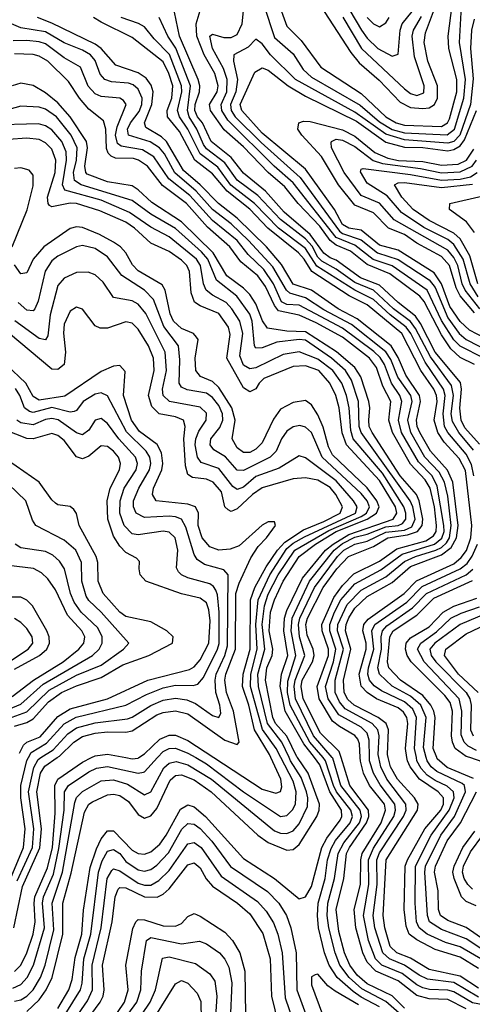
# Model space of a CAD drawing. Header units: inches. Extents: x 501365 to 657855, y 482276 to 547543.
# Tile 842 of 957: x 632326 to 633790, y 489203 to 492383. Entities that reach past the tile are written whole.
import ezdxf

# ---------------------------------------------------------------- set-up
doc = ezdxf.new("R2010")
doc.units = ezdxf.units.IN
doc.header["$MEASUREMENT"] = 0
doc.layers.add('A6438', color=7, linetype='Continuous')
doc.layers.add('A6439', color=7, linetype='Continuous')

msp = doc.modelspace()

# ---------------------------------------------------------------- linework, layer by layer
at = {"layer": 'A6438', "color": 5}
for points, elevation in [([(632270, 489544.4), (632339.1, 489710), (632343.9, 489770), (632330.4, 489870), (632330, 489910), (632350, 489990.6), (632354.7, 490000)], 3960), ([(632304, 489256), (632330, 489267.7), (632350.4, 489289.6), (632371.5, 489330), (632406.5, 489450), (632400.2, 489530), (632403.6, 489550), (632436.1, 489623.9), (632453.5, 489706.5), (632470.3, 489830), (632471.5, 489890), (632483.9, 489910), (632550, 489953.8), (632574.4, 489965.6), (632610, 489971.9), (632710, 489949.5), (632727.1, 489952.9), (632730, 489953.9), (632771.7, 490000)], 3860), ([(632308.1, 489450), (632335.9, 489584.1), (632391.7, 489708.3), (632396.5, 489770), (632382.1, 489890), (632394.1, 489950), (632407.5, 489972.5), (632448, 490000)], 3920), ([(632310, 489213.3), (632330, 489218), (632350, 489229.3), (632370, 489249.8), (632393.3, 489290), (632409.2, 489330), (632436.6, 489443.4), (632431.2, 489530), (632465.3, 489630), (632505.2, 489854.8), (632510, 489870.8), (632529.5, 489890.5), (632590, 489925.2), (632630, 489928.3), (632674.5, 489914.5), (632730, 489879.6), (632750, 489889.1), (632792.7, 489967.3), (632810, 489982.7), (632832, 489988), (632870, 489977.2), (632946.4, 489930), (633150, 489763.8), (633170, 489756), (633190, 489754.8), (633210, 489763.9), (633230, 489786.1), (633257.3, 489842.7), (633258.2, 489870), (633253.5, 489890), (633236.3, 489936.3), (633202, 489990), (633197.4, 490000)], 3840), ([(632310, 489309), (632329.7, 489330.3), (632350, 489370.1), (632369.7, 489430.3), (632376.6, 489470), (632373, 489530), (632375.8, 489550), (632416, 489644), (632432.7, 489710), (632441, 489821), (632439.6, 489910), (632450, 489930.2), (632530, 489985.6), (632558.7, 490000)], 3880), ([(632318, 489602), (632368, 489710), (632372.1, 489770), (632355.3, 489890), (632372.2, 489967.8), (632386.1, 489993.9), (632395.4, 490000)], 3940), ([(632350, 489179.8), (632390, 489217.6), (632412.1, 489250), (632431.4, 489290), (632466.2, 489430), (632466.5, 489530), (632493.1, 489626.9), (632536, 489824), (632550, 489849.7), (632562.2, 489857.8), (632610, 489880.1), (632630, 489882.1), (632650, 489877.4), (632677.9, 489857.9), (632710, 489816.1), (632730, 489805.1), (632750, 489812.3), (632770, 489835.5), (632812.4, 489927.6), (632830, 489942.6), (632850, 489944.8), (632890, 489928.4), (632945.7, 489890), (633096.7, 489750), (633130, 489725.8), (633190, 489701.7), (633210, 489703.3), (633230, 489719), (633286.6, 489810), (633295, 489830), (633295.6, 489850), (633259.1, 489950), (633224.9, 490000)], 3820), ([(632449.6, 489190), (632485.6, 489250), (632496.2, 489283.8), (632505.5, 489354.5), (632527.2, 489430), (632532.6, 489507.4), (632554.7, 489645.3), (632574.3, 489705.7), (632590, 489737.9), (632610, 489763.8), (632630, 489763.6), (632690, 489700.7), (632710, 489690.1), (632730, 489688.4), (632750, 489695.3), (632779.3, 489720.7), (632800.2, 489750), (632846.1, 489833.9), (632870, 489847.1), (632890, 489841.3), (632927, 489810), (633050, 489674.2), (633149.9, 489609.9), (633230, 489544), (633250, 489550.6), (633270, 489583.4), (633303.2, 489710), (633319.8, 489740.2), (633362, 489798), (633368.1, 489810), (633366.6, 489830), (633329.2, 489890), (633296.9, 489976.9), (633279.3, 490000)], 3780), ([(632669.4, 490000), (632690, 489996.1), (632710, 489998.5), (632712.1, 490000)], 3880), ([(632895.5, 490000), (632930, 489979.8), (633050, 489889.4), (633170, 489810.4), (633190, 489813.3), (633208.9, 489831.1), (633218.2, 489850), (633220.1, 489890), (633210, 489923.8), (633171, 490000)], 3860), ([(632954, 490000), (633110, 489898), (633154.4, 489885.6), (633169.5, 489890.5), (633174, 489906), (633170.5, 489930), (633138.8, 490000)], 3880), ([(633490, 489195.7), (633430, 489226.4), (633404.8, 489244.8), (633352.8, 489290), (633326.9, 489330), (633312.1, 489370), (633292.4, 489450), (633288.7, 489490), (633291.4, 489530), (633314, 489610), (633321.8, 489670), (633333.4, 489706.6), (633347.9, 489732.1), (633394.5, 489790), (633402, 489810), (633397.3, 489830), (633351, 489890), (633341.1, 489910), (633315.5, 489990), (633307, 490000)], 3760), ([(633570, 489159.5), (633510, 489212.6), (633432.9, 489252.9), (633391.3, 489290), (633361.2, 489330), (633346, 489370), (633325.6, 489450), (633320.3, 489490), (633322.7, 489530), (633344.5, 489610), (633355.9, 489690), (633374.6, 489725.4), (633424.5, 489790), (633431.4, 489810), (633426.6, 489830), (633365.1, 489910), (633338.4, 489998.4), (633337, 490000)], 3740), ([(633570, 489190.7), (633530, 489230.8), (633449.3, 489269.3), (633417.9, 489297.9), (633393.5, 489330), (633376.6, 489370), (633358.3, 489438.3), (633349.7, 489510), (633374.3, 489610), (633382.9, 489690), (633392.2, 489710), (633447.9, 489790), (633455.3, 489810), (633454.1, 489830), (633394.2, 489910), (633365.8, 490000)], 3720), ([(633770, 489189.2), (633710, 489218.5), (633650, 489220.6), (633610, 489231.8), (633550, 489279.7), (633477.9, 489310), (633450, 489339.2), (633435.9, 489370), (633413.4, 489450), (633407.9, 489510), (633428.5, 489590), (633429, 489670), (633434.1, 489690), (633494.8, 489790), (633509.5, 489830), (633505.6, 489850), (633457.8, 489910), (633438.2, 489950), (633428.2, 489988.2), (633427.5, 490000)], 3680), ([(633910, 489185.2), (633790, 489207.8), (633730, 489243.7), (633710, 489249.5), (633651.6, 489251.6), (633630, 489257), (633610, 489266.1), (633562.5, 489302.5), (633497.3, 489330), (633476.3, 489350), (633453.9, 489410), (633437.7, 489490), (633455.4, 489590), (633454.1, 489670), (633470, 489708.1), (633535.5, 489810), (633541.6, 489830), (633539, 489850), (633491.8, 489911.8), (633470.1, 489950.1), (633457.8, 489990), (633457.6, 490000)], 3660), ([(633810, 489226.7), (633730, 489273.7), (633644.8, 489284.8), (633617.7, 489297.7), (633570.3, 489330.3), (633521.6, 489350), (633499.9, 489370), (633474.2, 489450), (633469.2, 489490), (633482.1, 489590), (633481.2, 489670), (633490, 489692.8), (633567.4, 489810), (633575.8, 489830), (633574.6, 489850), (633513.4, 489930), (633493.7, 489970), (633487.3, 490000)], 3640), ([(633810, 489255.8), (633750, 489294.6), (633650, 489316.3), (633590, 489352.6), (633545.3, 489370), (633524.1, 489390), (633506.4, 489450), (633501.6, 489490), (633511.5, 489670), (633612.4, 489830), (633614.8, 489850), (633602.6, 489870), (633548.2, 489930), (633525.4, 489970), (633518.1, 490000)], 3620), ([(633810, 489318.7), (633750, 489355.3), (633670, 489380), (633610, 489411.1), (633585.6, 489430), (633575.8, 489455.8), (633569.8, 489509.8), (633573, 489650), (633580, 489670), (633636.2, 489770), (633687.6, 489830), (633696.8, 489850), (633696.8, 489870), (633679.2, 489890), (633618.8, 489930), (633588.3, 489970), (633579.9, 489990), (633578.3, 490000)], 3580), ([(633830, 489342.8), (633750, 489388.9), (633703, 489403), (633643.6, 489430), (633617.4, 489450), (633609.2, 489470), (633604.7, 489530), (633606.2, 489650), (633656.2, 489750), (633715.2, 489830), (633730.7, 489870), (633729.1, 489889.1), (633708.3, 489908.3), (633670, 489925.9), (633643.8, 489943.8), (633624.7, 489964.7), (633610.8, 489990), (633608.8, 490000)], 3560), ([(633830, 489374.8), (633770, 489415.1), (633690, 489445.4), (633651, 489470), (633644.8, 489490), (633636, 489630), (633638.7, 489650), (633687.6, 489750), (633731.9, 489810), (633768.1, 489890), (633763.9, 489910), (633756.3, 489916.3), (633675, 489955), (633657.1, 489970), (633643.2, 489990), (633640.6, 490000)], 3540), ([(633793, 489933), (633708.7, 489968.7), (633676.1, 489996.1), (633674.6, 490000)], 3520), ([(633867.8, 489970), (633781.9, 490000)], 3480), ([(633830, 489409.8), (633770, 489451.9), (633710, 489473.7), (633686.3, 489490), (633680.4, 489510), (633679.1, 489570), (633667.1, 489630), (633670.9, 489650), (633708.3, 489731.7), (633751.6, 489790), (633803.5, 489890)], 3520), ([(632473.3, 489170), (632522.7, 489250), (632528.2, 489271.8), (632533.5, 489350), (632556.7, 489430), (632581.4, 489630), (632593.2, 489666.8), (632610, 489698.1), (632630, 489703.6), (632650, 489690.3), (632670, 489664.7), (632710, 489637.5), (632730, 489633.5), (632750, 489638.9), (632770, 489652.7), (632807.2, 489692.8), (632850.5, 489769.5), (632870, 489787.4), (632890, 489785.6), (632910, 489771.2), (632947.2, 489730), (633008.3, 489648.3), (633127.9, 489567.9), (633164.3, 489530), (633188.9, 489490), (633203.1, 489450), (633220.5, 489370), (633222.5, 489250), (633259.4, 489150)], 3760), ([(633801.7, 489521.7), (633770, 489535.9), (633754.4, 489550), (633731.2, 489610), (633727.1, 489630), (633730.7, 489650), (633759.1, 489710), (633797.5, 489762.5)], 3480), ([(632505, 489155), (632545.5, 489214.5), (632561.5, 489250), (632561.3, 489330), (632590.3, 489450), (632609.2, 489610), (632624.1, 489635.9), (632630, 489640.9), (632650, 489634.9), (632710, 489594.6), (632730, 489588.1), (632750, 489588.7), (632776.6, 489603.4), (632810, 489635.4), (632870, 489722.2), (632890, 489726.5), (632912.8, 489710), (632977.5, 489617.5), (633095.2, 489535.2), (633123.7, 489503.7), (633146.8, 489466.8), (633161.3, 489430), (633175.2, 489370), (633184.6, 489224.6), (633237.2, 489070)], 3740), ([(633790, 489575.5), (633774.7, 489590), (633762.8, 489610), (633757.9, 489630), (633760.8, 489650), (633783.8, 489696.2), (633823.1, 489750)], 3460), ([(632530, 489132.8), (632586.3, 489210), (632595.9, 489230), (632600.1, 489250), (632594.3, 489330), (632625.1, 489470), (632635.4, 489550), (632644.6, 489575.4), (632650, 489580.9), (632670, 489579.2), (632730, 489550.6), (632770.5, 489549.5), (632790, 489558.7), (632810, 489575.9), (632870, 489653.5), (632890, 489660.6), (632910, 489644.5), (632929.1, 489609.1), (632950, 489585.1), (633031.1, 489530), (633070, 489495.1), (633112.1, 489432.1), (633136.1, 489350), (633141, 489230), (633161.7, 489141.7)], 3720), ([(632642.9, 489177.1), (632665.8, 489210), (632676.8, 489250), (632669.8, 489330.2), (632691.9, 489448.1), (632701.7, 489470), (632710, 489477.4), (632730, 489476.6), (632790, 489457.3), (632830, 489455.8), (632850, 489464.6), (632870, 489487.3), (632890, 489496.3), (632910, 489487.9), (632990, 489436.6), (633014.4, 489410), (633037.8, 489370), (633054, 489310), (633056.7, 489170)], 3680), ([(632675.9, 489170), (632705.2, 489210), (632718.1, 489250), (632720.8, 489310), (632735.9, 489410), (632750, 489419.1), (632850, 489399.1), (632907.5, 489407.5), (632930, 489398.5), (632971.9, 489370), (632990, 489349.6), (633003.1, 489323.1), (633012.6, 489272.6), (633006.5, 489150)], 3660), ([(632721.4, 489170), (632748.6, 489210), (632765, 489250), (632788, 489352), (632810, 489357.2), (632894.9, 489334.9), (632941.5, 489301.5), (632957.6, 489277.6), (632963.8, 489230), (632957.6, 489130)], 3640), ([(632761, 489159), (632830, 489269.4), (632850, 489280.1), (632870, 489271.7), (632899.8, 489239.8), (632912.5, 489212.5), (632914.3, 489094.3)], 3620), ([(633421.7, 489201.7), (633345.9, 489245.9), (633322.9, 489262.9), (633290, 489301.2), (633281.2, 489298.8), (633270, 489292.3), (633270, 489266.7), (633305.6, 489170)], 3780)]:
    msp.add_lwpolyline(points, dxfattribs=dict(at, elevation=elevation))
at = {"layer": 'A6439', "color": 5}
for points, elevation in [([(633158.9, 492450), (633190, 492362.2), (633236, 492316), (633300.1, 492230), (633430, 492145), (633510, 492070.2), (633543.8, 492050), (633570, 492042.5), (633690, 492038.1), (633709.7, 492050.3), (633716.4, 492063.6), (633739.4, 492150), (633739.2, 492190), (633713.2, 492290), (633711.6, 492330), (633732.4, 492490)], 3480), ([(633116.1, 492430), (633150, 492326.4), (633210, 492273.4), (633242.6, 492222.6), (633270, 492197.9), (633426.9, 492106.9), (633490, 492053), (633530, 492029.2), (633570, 492017.8), (633708.6, 492011.4), (633732.1, 492030), (633762, 492130), (633767.3, 492190), (633748.1, 492310), (633754.4, 492425.6)], 3460), ([(633812.5, 491012.5), (633765.7, 491065.7), (633753.1, 491090), (633748.8, 491128.8), (633754.9, 491190), (633751.4, 491211.4), (633669.8, 491309.8), (633622.2, 491402.2), (633605.6, 491425.6), (633550, 491469.5), (633490, 491526.5), (633428.4, 491550), (633350, 491606.9), (633330, 491614.4), (633310, 491629.3), (633265.6, 491690), (633181.9, 491761.9), (633120.6, 491830), (633050, 491888), (633010, 491938.3), (632946, 491990), (632917.7, 492050), (632901.2, 492070), (632893, 492090), (632893.5, 492110), (632907.3, 492150), (632908.5, 492170), (632903.7, 492190), (632843.2, 492330), (632827.4, 492407.4)], 3520), ([(633796.3, 491270), (633750, 491292.6), (633719.9, 491319.9), (633690, 491366), (633633.6, 491473.6), (633619.8, 491490), (633522.9, 491562.9), (633450, 491592.7), (633395.5, 491635.5), (633350, 491655.5), (633330.1, 491670), (633296.3, 491716.3), (633226.7, 491790), (633184, 491844), (633129.8, 491890), (633050, 491972.5), (632987.9, 492027.9), (632943.5, 492090), (632940.2, 492110), (632964.6, 492150), (632968.1, 492170), (632957.7, 492210), (632922.6, 492270), (632899.1, 492330), (632897.5, 492370), (632910, 492412.7)], 3480), ([(633826.8, 491290), (633750, 491328.7), (633730, 491349.3), (633690, 491412), (633643.4, 491510), (633530, 491588.6), (633469, 491609), (633410, 491655.6), (633350, 491680), (633210, 491857), (633149.2, 491910), (632999, 492059), (632980.1, 492090), (632978.1, 492110), (632995.6, 492150), (632997.1, 492190), (632985.3, 492225.3), (632949.7, 492290), (632941.5, 492330), (632950, 492336.9), (632986.2, 492326.3), (633010, 492325.8), (633030, 492335.2), (633045.5, 492370), (633050, 492411.8)], 3460), ([(633311.2, 492410), (633397.1, 492277.1), (633424.3, 492244.3), (633488.3, 492188.3), (633556.6, 492116.6), (633590, 492100.1), (633630, 492096.2), (633650, 492099.2), (633667.4, 492110), (633677.4, 492130), (633677.4, 492170), (633645.8, 492250), (633634.2, 492310), (633638.8, 492341.2), (633664.2, 492410)], 3520), ([(633393.6, 492413.6), (633430.9, 492350), (633450, 492324), (633484.2, 492290), (633530, 492265.3), (633550, 492272.4), (633556.5, 492350), (633563, 492370), (633595.1, 492410)], 3560), ([(633487.3, 490000), (633485.2, 490010), (633489, 490070), (633484.4, 490090), (633466.4, 490110), (633378.1, 490158.1), (633360, 490180), (633345.8, 490210), (633346.8, 490250), (633372.7, 490350), (633353.8, 490410), (633355.3, 490430), (633385.1, 490494.9), (633430, 490540.9), (633510, 490584.4), (633570, 490633.9), (633605.7, 490650), (633672, 490670), (633690, 490678.6), (633706.4, 490693.6), (633716.3, 490710), (633721.4, 490750), (633710, 490845), (633699.9, 490890), (633682.2, 490922.2), (633636.5, 490970), (633590.4, 491050), (633580.8, 491090), (633595.1, 491150), (633590.4, 491170), (633549.1, 491229.1), (633525.9, 491286), (633510, 491310.7), (633399.2, 491399.2), (633310, 491446.7), (633250, 491485.2), (633200, 491500), (633189.4, 491509.4), (633144.8, 491584.8), (633066.2, 491670), (633010, 491723.6), (632950, 491770.3), (632897.3, 491830), (632828.5, 491888.5), (632795, 491950), (632778.2, 491970), (632748.7, 491988.7), (632678.4, 492010), (632674.6, 492030), (632684.2, 492050), (632712.6, 492087.4), (632721, 492110), (632722.4, 492130), (632710, 492159.1), (632693.1, 492173.1), (632678.5, 492178.5), (632623.1, 492183.1), (632601.9, 492190), (632587.2, 492207.2), (632570, 492252), (632554.9, 492270), (632530, 492285.5), (632470, 492308.6), (632410, 492344.7), (632330, 492357.2), (632300.4, 492370)], 3640), ([(633518.1, 490000), (633515.6, 490010), (633518.2, 490090), (633511, 490110), (633485.1, 490130), (633408.2, 490170), (633387.6, 490187.6), (633375.3, 490210), (633373, 490250), (633396.8, 490350), (633379.7, 490410), (633382.1, 490430), (633390, 490451.5), (633410, 490482.9), (633450, 490520), (633530, 490566.1), (633590, 490617.4), (633690, 490655.1), (633720.8, 490679.2), (633738, 490710), (633743.5, 490750), (633726.5, 490890), (633708.9, 490928.9), (633654.5, 490990), (633619.6, 491050), (633611.5, 491070), (633609.7, 491090), (633622.6, 491150), (633618.8, 491170), (633575.2, 491235.2), (633550, 491292.1), (633527.3, 491330), (633417.7, 491417.7), (633356, 491450), (633270, 491510), (633210, 491529.4), (633173.2, 491593.2), (633123.8, 491650), (633030, 491742), (632969.4, 491789.4), (632910.3, 491850), (632856.1, 491896.1), (632801.3, 491990), (632785, 492005), (632734.8, 492034.8), (632730.4, 492050), (632753.3, 492110), (632757.6, 492150), (632751.8, 492171.8), (632735, 492195), (632710, 492212.2), (632637, 492237), (632590.2, 492290), (632570, 492304.8), (632430, 492372.4), (632384.2, 492390)], 3620), ([(633578.3, 490000), (633573.5, 490030), (633580.7, 490110), (633577.7, 490130), (633567.4, 490147.4), (633550, 490160.7), (633480.1, 490190), (633449.7, 490210), (633430.6, 490230.6), (633423.9, 490270), (633446, 490350), (633446.2, 490370), (633435.9, 490410), (633439.3, 490430), (633452.9, 490447.1), (633569.1, 490530), (633609.3, 490570.7), (633730, 490625.9), (633753.5, 490646.5), (633770.6, 490669.4), (633784.8, 490710), (633788, 490750), (633767.9, 490927.9), (633746.7, 490966.7), (633699, 491019), (633677.7, 491050), (633666.6, 491090), (633675.9, 491150), (633674.3, 491170), (633665.5, 491190), (633623.5, 491250), (633561.7, 491370), (633450, 491462.4), (633391.8, 491491.8), (633270.5, 491570.5), (633246.1, 491610), (633227.8, 491630), (633128.1, 491710), (633070, 491771), (632997.3, 491830), (632950, 491885.6), (632893.2, 491930), (632842.7, 492022.7), (632803.9, 492070), (632803.1, 492090), (632818.4, 492130), (632821.8, 492170), (632808.8, 492210), (632790, 492247), (632690, 492326), (632590, 492375.3), (632565.6, 492390)], 3580), ([(633794.6, 490910), (633786.9, 490946.9), (633770, 490980.3), (633710.1, 491050), (633699.9, 491070), (633695.1, 491110), (633702.3, 491170), (633696.7, 491190), (633637.3, 491277.3), (633590.5, 491370), (633575.9, 491390), (633523.8, 491430), (633470, 491479.8), (633409.4, 491509.4), (633287.1, 491587.1), (633250, 491644.8), (633163.2, 491710), (633085.7, 491790), (633009.5, 491849.5), (632967.2, 491907.2), (632910, 491950), (632869.7, 492029.7), (632842.7, 492070), (632837, 492090), (632850.7, 492150), (632850.1, 492170), (632810.8, 492270.8), (632761.1, 492321.1), (632730, 492360.1), (632711, 492371), (632654.9, 492390)], 3560), ([(633793.3, 490993.3), (633745.5, 491050), (633725.5, 491085.5), (633721.7, 491110), (633728.6, 491170), (633722.2, 491202.2), (633654.4, 491294.4), (633606.3, 491386.3), (633590, 491408.6), (633535.1, 491450), (633470, 491509.5), (633410, 491534.6), (633350, 491578.1), (633303.2, 491603.2), (633290, 491616.8), (633271.9, 491651.9), (633250, 491675.7), (633170, 491737.6), (633095.9, 491815.9), (633030, 491865.1), (632990, 491921.4), (632930, 491966.7), (632920.5, 491980.5), (632899.4, 492030), (632874.6, 492070), (632868.6, 492090), (632878.5, 492170), (632831.5, 492291.5), (632805.1, 492330), (632777.2, 492390)], 3540), ([(633795.2, 492384.8), (633786.7, 492350), (633783.8, 492290), (633792, 492192), (633784.2, 492110), (633749.4, 492010.6), (633730, 491990.4), (633710, 491984.3), (633570, 491995), (633510, 492013.6), (633410, 492085), (633218.5, 492190), (633137.6, 492270), (633110, 492305.8), (633090, 492320.1), (633065.5, 492294.5), (633018.3, 492270), (633017.5, 492250), (633031.1, 492190), (633025.1, 492150), (633008.3, 492110), (633010.4, 492090), (633022.7, 492070), (633106.9, 491986.9), (633233.4, 491873.4), (633360.1, 491700.1), (633370, 491692.4), (633430, 491672.4), (633482.6, 491630), (633550, 491608.5), (633650, 491543), (633670, 491518.8), (633710, 491420.8), (633746.9, 491370), (633770, 491350.8), (633850, 491309.8)], 3440), ([(633371.2, 492391.2), (633431.4, 492290), (633570, 492159.9), (633590, 492145.1), (633610, 492139), (633632.5, 492147.5), (633634, 492170), (633603.1, 492263.1), (633595.7, 492330), (633599.4, 492350), (633625.8, 492394.2)], 3540), ([(633450, 492390.8), (633470, 492369.7), (633490, 492360.4), (633510, 492373.8), (633520.6, 492390)], 3580), ([(633457.6, 490000), (633456.6, 490056.6), (633450, 490079.6), (633430, 490098.6), (633358.3, 490138.3), (633323.8, 490190), (633315.5, 490230), (633340.9, 490310), (633348.3, 490350), (633329.5, 490410), (633329.3, 490430), (633343.7, 490470), (633364.8, 490510), (633410, 490561.8), (633493.8, 490606.2), (633562.6, 490657.4), (633667.7, 490690), (633691, 490709), (633698.3, 490730), (633697.9, 490750), (633676.3, 490876.3), (633659.9, 490910), (633615.7, 490955.7), (633561.1, 491050), (633550.9, 491090), (633562.3, 491150), (633555.5, 491170), (633528, 491210), (633505.5, 491270), (633491.9, 491291.9), (633471.7, 491311.8), (633370, 491387.5), (633230, 491460.9), (633190, 491463.8), (633172.5, 491472.5), (633146.9, 491530), (633116.1, 491576.1), (633065.2, 491625.2), (633029.3, 491670), (632950, 491734.6), (632876, 491816), (632809.1, 491869.1), (632760.4, 491940.4), (632723, 491963), (632654.6, 491974.6), (632643.2, 491983.2), (632636.2, 492010), (632642.1, 492037.9), (632670.6, 492110), (632662.3, 492122.3), (632650, 492130.5), (632590, 492135.7), (632570, 492143.6), (632548.2, 492168.2), (632523.5, 492230), (632470, 492260.6), (632410, 492305), (632390, 492312.4), (632350, 492316.4), (632305.1, 492314.9)], 3660), ([(633427.5, 490000), (633424.6, 490044.6), (633419.3, 490059.3), (633410, 490072), (633360.1, 490100.1), (633338, 490118), (633295.1, 490190), (633288.1, 490230), (633324.4, 490330), (633324.8, 490350), (633303.8, 490410), (633303.1, 490430), (633342.3, 490517.7), (633370, 490556.5), (633406.3, 490593.7), (633490, 490634.7), (633545.1, 490674.9), (633639.2, 490700.8), (633663.9, 490716.1), (633672.4, 490730), (633673.9, 490750), (633667.2, 490810), (633653.3, 490870), (633637.3, 490897.3), (633590, 490947.8), (633531.2, 491050), (633519.7, 491090), (633525.7, 491150), (633500.3, 491200.3), (633479.7, 491259.7), (633457.8, 491290), (633370, 491358.4), (633284.6, 491404.6), (633230, 491428.7), (633163.6, 491443.6), (633150, 491460), (633121.5, 491521.5), (633096.1, 491556.1), (633041.3, 491601.3), (633006.1, 491650), (632933.8, 491713.8), (632865.5, 491790), (632788, 491848), (632740.2, 491910), (632710.7, 491930), (632694.8, 491934.8), (632635.9, 491935.9), (632622.3, 491942.3), (632612.6, 491952.6), (632607.6, 491967.6), (632604.9, 492030), (632597, 492057), (632550, 492094.3), (632520, 492130), (632484.2, 492184.2), (632417.5, 492250), (632390, 492265.8), (632370, 492271.3), (632310, 492273)], 3680), ([(633830, 491354.5), (633780.3, 491380.3), (633750, 491408.2), (633716.6, 491456.6), (633690, 491530.8), (633665.8, 491565.8), (633550, 491639.1), (633490, 491655.3), (633430, 491703.4), (633390, 491710.1), (633370, 491722.3), (633344.4, 491770), (633250, 491900.7), (633110, 492016.9), (633044.5, 492090), (633038.8, 492110), (633086.1, 492213.9), (633110, 492227.5), (633130, 492220.2), (633194.6, 492170), (633250, 492136.1), (633415.4, 492055.4), (633510, 491987.9), (633570, 491972), (633630, 491970.8), (633710, 491960), (633730, 491963.7), (633750, 491976.4), (633764.8, 491995.2), (633803.2, 492090)], 3420), ([(633365.8, 490000), (633359.6, 490019.6), (633299.2, 490079.2), (633242.5, 490190), (633236.5, 490230), (633240, 490250), (633272.8, 490310), (633278.3, 490330), (633275.2, 490350), (633255.4, 490395.4), (633251.5, 490430), (633257.3, 490450), (633307.6, 490550), (633351.6, 490610), (633389.4, 490650), (633470, 490681.9), (633516.6, 490710), (633580.2, 490719.8), (633612.1, 490730), (633627.7, 490750), (633629.9, 490770), (633617.6, 490830), (633608.7, 490850), (633555.9, 490910), (633465.5, 491050), (633456.7, 491070), (633454.6, 491090), (633458.3, 491130), (633455.6, 491150), (633429.5, 491230), (633410, 491260.6), (633350.3, 491310.3), (633250, 491375.3), (633190, 491377.6), (633127.4, 491387.4), (633111.3, 491411.3), (633090, 491465.5), (633070, 491495.7), (633050, 491516.3), (632996.1, 491556.1), (632951.7, 491630), (632850, 491730.3), (632753.4, 491793.4), (632710, 491834.1), (632690, 491847), (632610, 491859.7), (632544.8, 491884.8), (632539.8, 491890), (632537.1, 491910), (632546, 491970), (632542.5, 491990), (632489.4, 492070), (632450, 492115), (632410, 492146.7), (632370, 492170.5), (632330, 492178.9), (632302.3, 492170)], 3720), ([(633337, 490000), (633276, 490070), (633217.9, 490190), (633213.6, 490230), (633216.5, 490250), (633248.4, 490330), (633230.9, 490390), (633227.3, 490430), (633231.8, 490450), (633279.8, 490550), (633353.6, 490650), (633374.5, 490670), (633410, 490689.6), (633450, 490699.7), (633510, 490728.7), (633570, 490734.8), (633594.2, 490745.8), (633605.1, 490770), (633597.3, 490810), (633588.3, 490830), (633430, 491049.9), (633424.4, 491070), (633422, 491150), (633399.4, 491219.4), (633379.4, 491250), (633334, 491290), (633250, 491348), (633230, 491350.7), (633158, 491342), (633110, 491323.8), (633090, 491322.8), (633086, 491330), (633078.5, 491410), (633070, 491432.2), (633028.7, 491490), (632962.3, 491542.3), (632934.4, 491610), (632914.1, 491634.1), (632830, 491708.8), (632750, 491755.6), (632690, 491799.4), (632525.4, 491850), (632504.1, 491864.1), (632500.6, 491890), (632510.5, 491930), (632511.9, 491970), (632492.7, 492010), (632445.3, 492070), (632410, 492094.3), (632390, 492100.9), (632330, 492104.5), (632272, 492088)], 3740), ([(633307, 490000), (633264.3, 490050), (633200.6, 490170), (633192.3, 490210), (633192.9, 490247.1), (633219.1, 490330), (633204.4, 490410), (633206.9, 490450), (633263.6, 490570), (633343.3, 490670), (633370, 490691.3), (633410, 490712.1), (633450, 490721.9), (633510, 490745.7), (633549.7, 490750.3), (633563.4, 490756.6), (633575.2, 490770), (633574.9, 490790), (633568.4, 490810), (633499.1, 490919.1), (633405, 491030), (633396.8, 491056.8), (633391.9, 491130), (633382.7, 491170), (633368.3, 491210), (633339, 491250), (633290, 491286.9), (633230, 491310.6), (633178.3, 491301.7), (633090, 491259), (633070, 491255.7), (633050, 491267.4), (633038.2, 491298.2), (633047.4, 491370), (633037.6, 491410), (633012.4, 491450), (632993.8, 491470), (632950, 491493.2), (632929.5, 491509.5), (632920.6, 491530), (632910.7, 491590), (632898.1, 491610), (632810, 491682), (632750, 491712.8), (632681.1, 491761.1), (632590, 491800.1), (632472.8, 491832.8), (632464.5, 491850), (632478.3, 491930), (632476.6, 491956.6), (632462.9, 491990), (632430, 492028.2), (632410, 492040.8), (632387, 492047), (632230, 492042.7)], 3760), ([(633797, 491437), (633750, 491491.7), (633737.4, 491517.4), (633715.9, 491590), (633690, 491619.1), (633610, 491661.9), (633570, 491689.7), (633518.8, 491710), (633470, 491759.1), (633410, 491784.7), (633356.8, 491850), (633302, 491942), (633238.5, 492010), (633226.1, 492030), (633229.2, 492050), (633244, 492056), (633265.5, 492054.5), (633370, 492028.1), (633410, 492007.2), (633474.2, 491954.2), (633516.3, 491936.3), (633550.9, 491929.1), (633630, 491925.6), (633690, 491913.7), (633743.6, 491916.4), (633770.4, 491929.7), (633794.9, 491965.1)], 3380), ([(633279.3, 490000), (633245, 490045), (633184.6, 490150), (633169, 490231), (633172.4, 490270), (633193.8, 490330), (633180.6, 490410), (633182.4, 490450), (633190, 490475.1), (633240.5, 490579.5), (633315.3, 490670), (633339.5, 490690), (633390, 490720.4), (633533.4, 490770), (633545.6, 490790), (633541.1, 490810), (633490, 490895.4), (633383, 491010), (633369.4, 491049.4), (633359.6, 491130), (633348.5, 491170), (633329.3, 491210), (633293.2, 491250), (633250, 491265.4), (633210, 491263.4), (633115.8, 491224.2), (633100.7, 491210), (633090, 491191), (633070, 491181.1), (633050, 491194), (632996.2, 491290), (633006.8, 491366.8), (633001.9, 491390), (632970, 491434.5), (632910, 491459.2), (632891.6, 491471.6), (632880.9, 491500.9), (632875.8, 491570), (632867, 491590), (632850, 491607), (632810, 491635), (632750, 491661.9), (632697.9, 491710), (632670, 491729.2), (632585.9, 491765.9), (632510, 491789.8), (632489.2, 491790.8), (632430, 491778.9), (632423.3, 491783.3), (632418.1, 491790), (632416.9, 491810), (632440.9, 491890), (632443.1, 491930), (632430, 491965.1), (632410, 491986.2), (632390, 491996.1), (632350, 492000.9), (632230, 491992)], 3780), ([(633813.4, 491450), (633766.2, 491510), (633756.6, 491530), (633742.8, 491590), (633730, 491615.8), (633710, 491639), (633537.2, 491737.2), (633490, 491790.6), (633430, 491815.7), (633374.9, 491890), (633334.2, 491970), (633333.3, 491986.7), (633334, 491990), (633350, 491997.3), (633370, 491994.7), (633410, 491974.3), (633469, 491929), (633498.9, 491918.9), (633622.6, 491902.6), (633690, 491888.9), (633750, 491891.9), (633789.3, 491910), (633803.1, 491930)], 3360), ([(632302.3, 491650), (632351.1, 491768.9), (632370, 491847.2), (632370, 491880.9), (632357.4, 491897.4), (632330, 491904.6), (632310, 491903.3)], 3820), ([(633808.4, 491488.4), (633782.4, 491530), (633760.5, 491610), (633730, 491657), (633710, 491673.9), (633632.7, 491712.7), (633560.8, 491760.8), (633514.5, 491814.5), (633450, 491855.9), (633427.7, 491892.3), (633430, 491900.3), (633437.2, 491902.8), (633590, 491883.2), (633690, 491864.8), (633750, 491868.7), (633783.8, 491876.2), (633804.9, 491890)], 3340), ([(633807.6, 491530), (633781.2, 491621.2), (633750, 491675.3), (633730, 491693.5), (633650, 491734.5), (633598.4, 491770), (633561.9, 491810), (633538.5, 491850), (633550, 491856.6), (633570, 491858.1), (633690, 491841.6), (633790, 491852.7)], 3320), ([(633796.6, 491696.5), (633770.3, 491730.3), (633715.8, 491770), (633717.2, 491790), (633825.2, 491814.8)], 3280), ([(633224.9, 490000), (633222.9, 490002.9), (633190, 490068.9), (633153.8, 490110), (633144.8, 490130), (633120.8, 490250), (633125.6, 490290), (633142.5, 490330), (633144.4, 490350), (633133.4, 490410), (633137.1, 490470), (633150.2, 490509.8), (633178.7, 490570), (633230, 490650), (633282.4, 490690), (633349.7, 490730), (633450.1, 490770), (633479.6, 490790), (633488.2, 490810), (633480.9, 490830), (633450, 490871.6), (633337.6, 490977.6), (633324.2, 491004.1), (633307.1, 491067.1), (633290, 491106.7), (633270, 491139.4), (633250, 491153.7), (633210, 491147.3), (633170, 491125.8), (633147, 491093), (633110, 491016.6), (633090, 490996.1), (633070, 490985.2), (633050, 490985.3), (633030, 491000.4), (633013.7, 491030), (633023.4, 491090), (633012, 491130), (632970, 491196), (632950, 491214.5), (632911.5, 491231.5), (632896.4, 491250), (632893.6, 491290), (632903.3, 491350), (632898.5, 491358.5), (632888.5, 491370), (632850, 491386.5), (632824.1, 491410), (632813.3, 491433.3), (632796.5, 491510), (632786.8, 491526.8), (632710, 491572.5), (632691.2, 491591.2), (632669.9, 491630), (632651.9, 491650), (632630, 491664.9), (632584.5, 491690), (632530, 491712.7), (632510, 491714.5), (632490, 491709.3), (632404.9, 491650), (632370.1, 491610), (632350, 491566.2), (632330, 491562.4), (632310, 491591.8)], 3820), ([(633197.4, 490000), (633174.2, 490050), (633128, 490110), (633098.6, 490230), (633096.8, 490270), (633119, 490350), (633110.8, 490430), (633117.4, 490490), (633130, 490527.6), (633161.6, 490590), (633215.7, 490670), (633326.2, 490733.8), (633430, 490779.1), (633447.7, 490790), (633457, 490810), (633449.6, 490830), (633430, 490852.9), (633304.1, 490970), (633270, 491049.9), (633250, 491067.2), (633232.3, 491072.3), (633210, 491068.7), (633190, 491054.7), (633173.2, 491030), (633155.3, 490990), (633136.6, 490970), (633050, 490927.3), (633030, 490928.7), (632992, 490972), (632953.9, 490993.9), (632941.7, 491010), (632944.1, 491030), (632973.2, 491066.8), (632982.7, 491090), (632981.6, 491110), (632970, 491137.4), (632950, 491163.3), (632930, 491177.4), (632867.5, 491187.5), (632850, 491196.4), (632842.5, 491210), (632844.6, 491284.6), (632840.2, 491330), (632792.5, 491392.5), (632759.3, 491479.3), (632730, 491509.4), (632657.1, 491557.1), (632610, 491617.1), (632570, 491644.2), (632530, 491654.5), (632510, 491649.5), (632450, 491619.2), (632430, 491604.2), (632408.9, 491571.1), (632386.1, 491473.9), (632375.7, 491450), (632370, 491443.2), (632350, 491444.8), (632321.2, 491470)], 3840), ([(633171, 490000), (633155.6, 490030), (633111.2, 490091.2), (633072.7, 490230), (633073.2, 490270), (633094.6, 490350), (633090.3, 490430), (633097.3, 490510), (633134.6, 490590), (633190, 490675.2), (633210, 490692.5), (633246.9, 490713.1), (633411.7, 490790), (633417.8, 490810), (633405.1, 490830), (633350, 490893.7), (633250, 490968.1), (633230, 490975.2), (633165.4, 490934.6), (633090, 490907.9), (633050, 490874), (633030, 490866.4), (633016, 490876), (632970, 490934.2), (632913.2, 490953.2), (632900.8, 490970), (632893.8, 491010), (632895.9, 491030), (632905.5, 491054.5), (632928.9, 491090), (632930, 491112.2), (632910, 491132.5), (632810.6, 491150.6), (632789.8, 491169.8), (632788.4, 491190), (632800.6, 491250), (632796.8, 491310), (632734.7, 491434.7), (632710, 491464.3), (632690, 491475.2), (632630, 491485.9), (632596.1, 491536.1), (632570, 491559.1), (632548.2, 491568.2), (632510, 491566.4), (632470, 491548.9), (632450, 491525), (632425, 491430), (632417.1, 491362.9), (632410, 491349), (632390, 491354.2), (632311.3, 491411.3)], 3860), ([(633138.8, 490000), (633134.2, 490010), (633085.9, 490090), (633066.9, 490170), (633046.6, 490230), (633048.7, 490270), (633071.4, 490350), (633072.8, 490510), (633086.7, 490550), (633123.7, 490616.3), (633159.6, 490670), (633183.6, 490696.4), (633244.3, 490735.7), (633310, 490762.4), (633362.6, 490790), (633370, 490810), (633348.7, 490850), (633330, 490872.4), (633290, 490896.7), (633250, 490903.8), (633210, 490900.8), (633110, 490871.4), (633079, 490850), (633030, 490803.8), (633010, 490795.1), (632999.9, 490799.9), (632990, 490809.9), (632978.4, 490858.4), (632952.3, 490890), (632930, 490899.6), (632885, 490905), (632870, 490914), (632862.5, 490942.5), (632857.5, 491030), (632861.8, 491070), (632856, 491090), (632830, 491100.8), (632777.8, 491110), (632753.6, 491133.6), (632743, 491170), (632760.9, 491250), (632758.8, 491290), (632742.9, 491330), (632710, 491384.1), (632697, 491397), (632690, 491403.1), (632670, 491408), (632610, 491387.5), (632586.8, 491386.8), (632570, 491394.9), (632530, 491448), (632510, 491455.2), (632490, 491442.2), (632470, 491400.5), (632468.5, 491371.5), (632474.8, 491310), (632470.3, 491270), (632450, 491253.7), (632430, 491254.7), (632290, 491372.5)], 3880), ([(632448, 490000), (632455.2, 490004.8), (632501.1, 490050), (632530, 490067.8), (632570, 490078.8), (632610, 490083.8), (632670, 490082), (632690, 490086.9), (632770, 490138.4), (632790, 490145.8), (632830, 490151.2), (632870, 490142), (632990, 490056.6), (633030, 490042.4), (633036.4, 490050), (633017.4, 490150), (632995, 490210), (632989.7, 490250), (632993.2, 490270), (633023.7, 490350), (633025.7, 490530), (633036.3, 490563.7), (633074.1, 490645.9), (633097.8, 490682.2), (633124.5, 490710), (633153.3, 490750), (633150, 490761.6), (633130, 490761.6), (633110, 490750.9), (633035.9, 490684.1), (633007.1, 490672.9), (632970, 490669.7), (632940.7, 490680.7), (632916, 490710), (632903.6, 490750), (632904.5, 490790), (632894.5, 490810), (632870, 490819.2), (632767.3, 490830), (632755.8, 490850), (632759.6, 490870), (632786, 490930), (632789.2, 490950), (632784.8, 490984.8), (632771, 491011), (632713.8, 491053.8), (632688.3, 491090), (632662, 491170), (632667.4, 491247.4), (632650, 491266.2), (632630, 491264), (632590, 491247.2), (632472, 491168), (632390, 491154.5), (632370, 491166.1), (632345.9, 491210), (632282.3, 491270)], 3920), ([(632395.4, 490000), (632434.3, 490025.7), (632482.6, 490077.4), (632510, 490096), (632570, 490112.5), (632674.5, 490125.5), (632690, 490130.5), (632750, 490168.2), (632790, 490185.2), (632830, 490192.1), (632867.2, 490187.2), (632895.3, 490175.3), (632950, 490135.8), (632970, 490129.2), (632976.6, 490143.4), (632973.6, 490170), (632961, 490210), (632958.5, 490250), (632962.1, 490270), (632990.1, 490330), (632998.6, 490361.4), (633000.8, 490590), (632986.9, 490606.9), (632923.9, 490623.9), (632899.8, 490639.8), (632890, 490656.2), (632864, 490744), (632850, 490770), (632830, 490778.1), (632810, 490779.8), (632730, 490776.1), (632703.3, 490790), (632694.4, 490810), (632694.8, 490830), (632711.4, 490870), (632746.5, 490930), (632750.7, 490950), (632747.5, 490970), (632735.3, 490990), (632671.9, 491051.9), (632610, 491169), (632590, 491178), (632570, 491174.3), (632531.2, 491150), (632510, 491120.9), (632502.3, 491117.7), (632490, 491115.3), (632430, 491131), (632370, 491115.2), (632357.8, 491117.8), (632341.7, 491130), (632326.9, 491170), (632312.8, 491192.8)], 3940), ([(632354.7, 490000), (632363.2, 490016.8), (632413.7, 490046.3), (632470, 490109.4), (632508.7, 490131.2), (632670, 490169.3), (632735.9, 490204.1), (632790, 490225.8), (632830, 490233.7), (632887.1, 490232.9), (632902.7, 490237.3), (632920.6, 490259.4), (632966, 490350), (632971, 490369), (632971.3, 490470), (632966.2, 490526.2), (632961, 490541), (632953.3, 490553.3), (632941, 490561), (632870, 490580.7), (632849.9, 490590), (632840.2, 490600.2), (632832.9, 490612.9), (632837.8, 490670), (632829.2, 490710), (632810, 490728.1), (632790, 490731.9), (632710, 490719.9), (632690, 490723.2), (632664.5, 490750), (632650.2, 490790), (632650.8, 490830), (632664.3, 490870), (632703, 490930), (632707.5, 490950), (632700.9, 490970), (632646.6, 491030), (632610, 491079.3), (632590, 491095.6), (632570.5, 491089.5), (632550, 491057.3), (632530, 491043), (632510, 491048.6), (632450.8, 491090.7), (632430, 491095.8), (632410, 491092.3), (632370, 491075.1), (632330, 491081.3), (632317.6, 491090)], 3960), ([(632326, 490014), (632339.2, 490040.8), (632350, 490050), (632392.4, 490067.6), (632450, 490132.6), (632490, 490158.1), (632610.1, 490189.9), (632740.8, 490250), (632875.4, 490284.6), (632890, 490293.4), (632910, 490316.1), (632938.4, 490370), (632942.2, 490442.2), (632937.8, 490477.8), (632930, 490499.9), (632910, 490515.4), (632849.5, 490529.5), (632734.4, 490570), (632716.5, 490590), (632712.2, 490610), (632713.9, 490633.9), (632704.4, 490644.4), (632670, 490662.7), (632650, 490683.3), (632630, 490715.4), (632611.4, 490770), (632609.7, 490830), (632619, 490870), (632649.3, 490930), (632652.7, 490950), (632645.8, 490970), (632630, 490989.5), (632610, 491005.2), (632590, 491006.8), (632550, 490973.4), (632530, 490965.1), (632510, 490971.2), (632470, 491024.3), (632450, 491040.9), (632430, 491046.6), (632370, 491030.2), (632350, 491030.4), (632278.5, 491058.5)], 3980), ([(632310, 490102.2), (632350, 490113.3), (632370, 490125.8), (632419.2, 490180.8), (632461.9, 490210), (632510, 490232.4), (632590, 490258.5), (632659.9, 490300.1), (632743.9, 490330), (632820.2, 490370), (632822.6, 490390), (632802.7, 490410), (632750, 490439.1), (632670, 490456.3), (632650, 490469.9), (632596.3, 490530), (632579.7, 490570), (632578.9, 490630), (632573.6, 490650), (632519.1, 490750), (632510, 490788.2), (632501.1, 490801.1), (632490, 490810.9), (632450, 490816.9), (632442.1, 490822.1), (632430, 490832.5), (632389.9, 490889.9), (632290, 490958.7)], 4020), ([(632290, 490126.7), (632350, 490147.5), (632422.3, 490217.7), (632510, 490266.1), (632590, 490298.9), (632661.9, 490350), (632679.4, 490370), (632590, 490469.7), (632550, 490507.9), (632541.6, 490521.6), (632527.6, 490570), (632526.4, 490630), (632507.6, 490670), (632470, 490702.9), (632378.5, 490750), (632367.5, 490767.5), (632346.1, 490830), (632290, 490882.9)], 4040), ([(632256.9, 490143.1), (632330, 490173), (632402.9, 490237.1), (632561.9, 490330), (632583.7, 490350), (632593.4, 490370), (632593.3, 490390), (632579.4, 490419.4), (632525.5, 490470), (632502.2, 490502.2), (632491, 490530), (632471.5, 490610), (632455, 490635), (632433.7, 490653.7), (632410, 490665.9), (632330, 490677.7), (632311.8, 490690)], 4060), ([(633608.8, 490000), (633603, 490030), (633609.5, 490129.5), (633597, 490157), (633570, 490180.3), (633495.8, 490215.8), (633472.3, 490232.3), (633456.9, 490250), (633451.8, 490270), (633453.8, 490290), (633471, 490350), (633465.2, 490410), (633474.5, 490430), (633577.6, 490502.4), (633627.7, 490552.3), (633750.5, 490609.5), (633772.5, 490627.5), (633789.5, 490650.5), (633806.2, 490690)], 3560), ([(632302.5, 490197.5), (632371, 490250), (632467.4, 490310), (632517.2, 490350), (632533.4, 490370), (632536.7, 490390), (632527.6, 490410), (632480.6, 490460.6), (632442.2, 490542.2), (632417.7, 490577.7), (632397, 490597), (632371.1, 490611.1), (632290, 490620.8)], 4080), ([(633640.6, 490000), (633632.3, 490032.3), (633639.9, 490130), (633622.9, 490170), (633590, 490199.1), (633530.4, 490230.4), (633489.2, 490269.2), (633484.3, 490290), (633495.8, 490350), (633494.5, 490390), (633499.5, 490410), (633513.8, 490426.2), (633596.6, 490483.4), (633641.5, 490530), (633770, 490590.7), (633791.4, 490608.6)], 3540), ([(633674.6, 490000), (633663.1, 490030), (633669.1, 490130), (633665.4, 490150), (633655.9, 490170), (633630, 490200.6), (633557, 490250), (633519.4, 490290), (633515.5, 490310), (633521.6, 490378.4), (633522.7, 490390), (633533.7, 490410), (633610, 490460), (633665, 490515), (633790, 490572.1)], 3520), ([(632310, 490286.3), (632390.8, 490330), (632414.2, 490350), (632423.4, 490370), (632422.1, 490390), (632413.9, 490410), (632368.4, 490490), (632350, 490508.4), (632330, 490518.1), (632270, 490518.2)], 4120), ([(633781.9, 490000), (633770, 490004.2), (633734.6, 490030), (633725.1, 490050), (633722, 490070), (633725.7, 490150), (633717.7, 490177.7), (633700.9, 490200.9), (633591.8, 490310), (633579, 490330), (633573.4, 490350), (633576.1, 490370), (633590, 490387.4), (633650, 490422.8), (633695.4, 490470), (633730, 490489.1), (633804.4, 490515.6)], 3480), ([(633802.8, 490022.8), (633776.7, 490036.7), (633762.9, 490050), (633753.6, 490073.6), (633755.4, 490150), (633746.6, 490190), (633634.5, 490310), (633612.8, 490350), (633622.9, 490370), (633673.5, 490406.5), (633720.1, 490450), (633753.2, 490466.8), (633812.5, 490487.5)], 3460), ([(633834.9, 490465.1), (633749.9, 490430), (633668, 490370), (633652.8, 490350), (633656.8, 490330), (633671.5, 490310), (633769.8, 490210), (633781.8, 490190), (633785.5, 490170), (633784.2, 490090), (633792.1, 490070)], 3440), ([(632242.4, 490277.6), (632353.5, 490350), (632368.8, 490370), (632367.3, 490390), (632350, 490416.9), (632330, 490436.7), (632309.6, 490449.6)], 4140), ([(633808.6, 490210), (633744.9, 490270), (633700.1, 490330), (633704.3, 490350), (633770, 490399.8), (633857.8, 490442.2)], 3420), ([(632712.1, 490000), (632730, 490012.1), (632779.9, 490060.1), (632810, 490072.2), (632830, 490072.1), (632870, 490054.9), (632954, 490000)], 3880), ([(632558.7, 490000), (632570, 490005.7), (632610, 490011.3), (632669.4, 490000)], 3880), ([(632771.7, 490000), (632790, 490020.3), (632810, 490029.6), (632830, 490030.5), (632870, 490014.8), (632895.5, 490000)], 3860)]:
    msp.add_lwpolyline(points, dxfattribs=dict(at, elevation=elevation))

doc.saveas('drawing.dxf')
